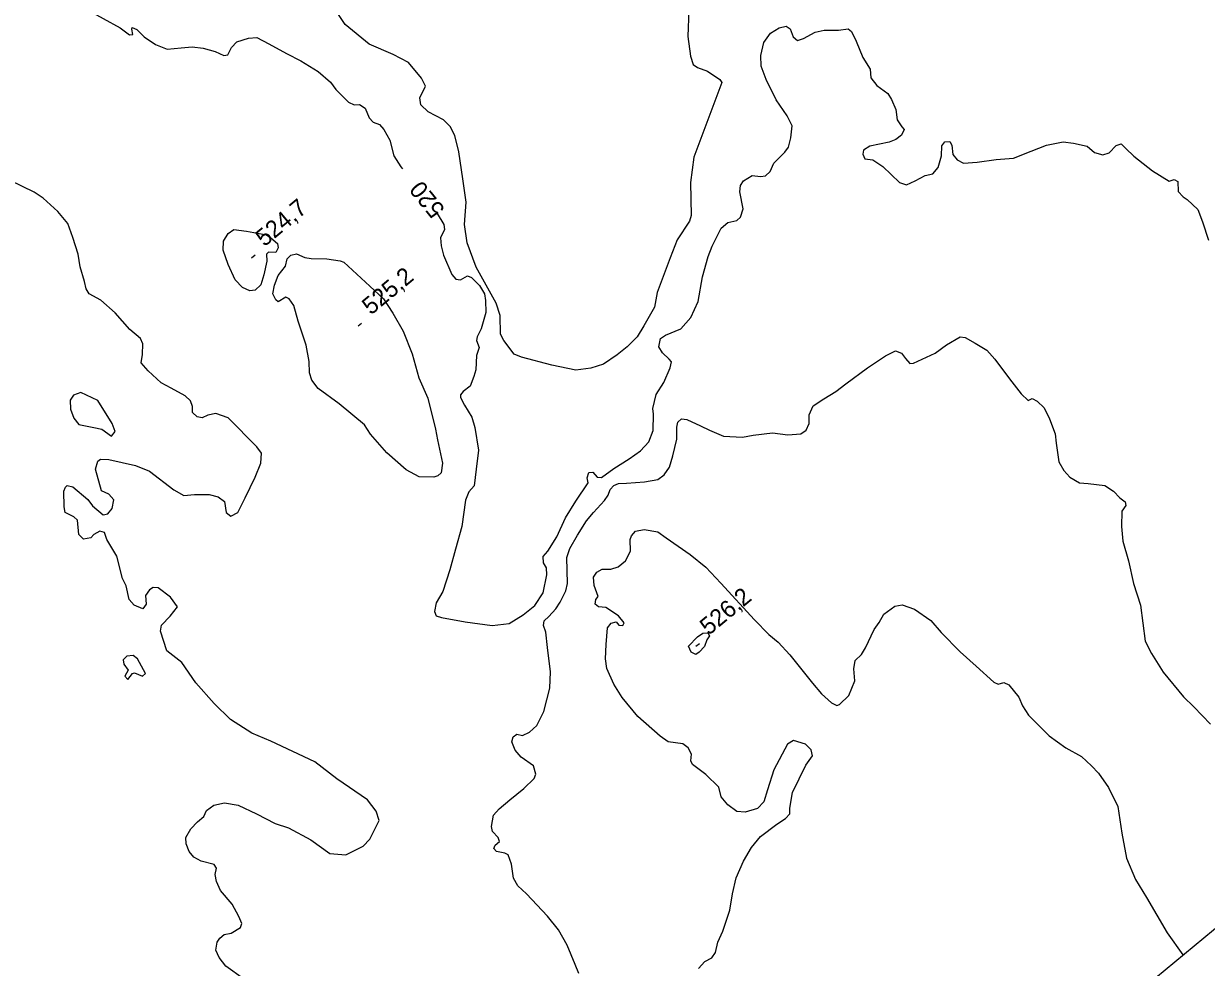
# Model space of a CAD drawing. Extents: x 347059 to 352153, y 6073752 to 6078601.
# Drawn here: x 349911.2 to 350221.6, y 6075028.5 to 6075276.2 of the extents above; entities that cross this region are included whole.
import ezdxf

# ---------------------------------------------------------------- set-up
doc = ezdxf.new("R2010")
doc.units = 0
for name, color, linetype in [('Level 1', 7, 'Continuous'), ('Level 2', 7, 'Continuous'), ('Level 3', 7, 'Continuous'), ('Level 60', 7, 'Continuous')]:
    doc.layers.add(name, color=color, linetype=linetype)

msp = doc.modelspace()

# ---------------------------------------------------------------- linework, layer by layer
at = {"layer": 'Level 1'}
for points in [[(349927.61, 6075279.99), (349936.54, 6075275.09), (349938.94, 6075273.26), (349939.8, 6075273.34), (349939.61, 6075274.8), (349939.64, 6075275.23), (349940.9, 6075274.71), (349942.85, 6075272.76), (349945.8, 6075270.75), (349948.88, 6075269.52), (349952.48, 6075269.84), (349955.44, 6075270.13), (349958.29, 6075269.78), (349961.46, 6075268.91), (349963.75, 6075267.81), (349964.77, 6075268.02), (349965.76, 6075269.97), (349967.15, 6075271.46), (349970.22, 6075272.39), (349972.38, 6075272.53), (349975.5, 6075270.93), (349980.13, 6075268.36), (349983.95, 6075266.43), (349988.5, 6075263.65), (349991.75, 6075260.83), (349993.13, 6075258.92), (349996.42, 6075255.59), (349997.95, 6075254.9), (349999.32, 6075255.02), (350000.83, 6075254.05), (350001.88, 6075251.45), (350002.95, 6075250.36), (350004.56, 6075249.74), (350005.69, 6075248.44), (350007.3, 6075245.65), (350008.38, 6075241.47), (350010.2, 6075238.6), (350010.6, 6075238.12)], [(350081.24, 6075187.44), (350080.65, 6075188.13), (350078.82, 6075189.77), (350077.86, 6075191.35), (350078.36, 6075193.55), (350079.63, 6075194.4), (350083.67, 6075196.06), (350086.34, 6075199.1), (350088.19, 6075203.24), (350089.36, 6075209.75), (350090.88, 6075215.08), (350091.89, 6075217.83), (350094.23, 6075222.51), (350096.02, 6075224.04), (350098.38, 6075224.58), (350099.32, 6075225.38), (350100, 6075227.57), (350099.13, 6075232.07), (350099.33, 6075233.73), (350100.15, 6075234.97), (350102.37, 6075236.32), (350104.6, 6075236.07), (350105.92, 6075236.25), (350107.1, 6075237.39), (350108.07, 6075239.57), (350110.98, 6075242.46), (350111.96, 6075243.83), (350112.59, 6075246.25), (350112.91, 6075249.35), (350111.6, 6075251.99), (350108.67, 6075256.22), (350106.04, 6075261.52), (350104.8, 6075265.03), (350104.66, 6075267.87), (350105.43, 6075271.22), (350107.23, 6075273.69), (350109.52, 6075275.11), (350111.29, 6075275.55), (350112.4, 6075274.88), (350113.17, 6075272.71), (350114.26, 6075271.75), (350115.9, 6075272.34), (350118.93, 6075273.99), (350121.3, 6075274.53), (350125.07, 6075274.51), (350127.57, 6075274.89), (350128.45, 6075274.17), (350129.7, 6075271.6), (350131.46, 6075267.32), (350133.39, 6075264.26), (350133.58, 6075262), (350135.16, 6075259.98), (350138.03, 6075257.87), (350139, 6075256.26), (350140.1, 6075253.71), (350140.46, 6075250.92), (350141.69, 6075249.15), (350142.29, 6075248.45), (350141.59, 6075246.91), (350140.12, 6075245.79), (350138.32, 6075245.07), (350133.31, 6075244.01), (350131.63, 6075242.99), (350131.47, 6075241.91), (350131.96, 6075240.71)], [(350131.96, 6075240.71), (350134.04, 6075240.47), (350136.73, 6075238.73), (350141.03, 6075234.47), (350142.87, 6075233.89), (350145.2, 6075234.93), (350147.78, 6075236.33), (350149.78, 6075236.82), (350151.21, 6075238.45), (350152.1, 6075241.5), (350152.17, 6075244.11), (350152.98, 6075245.2), (350154.29, 6075245.24), (350154.79, 6075244.33), (350155.03, 6075241.84), (350156.22, 6075240.44), (350157.9, 6075239.58), (350161.47, 6075239.81), (350166.45, 6075240.57), (350170.98, 6075240.93), (350175.61, 6075242.74), (350179.65, 6075244.3), (350183.99, 6075245.19), (350186.72, 6075244.83), (350190.35, 6075244.03), (350192.25, 6075242.43), (350194.44, 6075241.74), (350196.08, 6075242.34), (350197.97, 6075244.22), (350199.23, 6075244.63), (350200.51, 6075243.43), (350202.6, 6075241.45), (350207.5, 6075237.58), (350211.85, 6075234.84), (350213.19, 6075235.31), (350214.16, 6075234.8), (350214.24, 6075232.18), (350215.5, 6075230.71), (350216.6, 6075230.04), (350219.36, 6075227.42), (350220.63, 6075224.2), (350222.2, 6075219.37)], [(349972.41, 6075165.14), (349964.88, 6075172.73), (349961.59, 6075173.9), (349959.48, 6075173.4), (349958.07, 6075172.71), (349956.73, 6075173.02), (349955.51, 6075174.11), (349955.47, 6075175.7), (349954.99, 6075177.18), (349953.58, 6075178.51), (349949.91, 6075180.57), (349947.27, 6075181.91), (349943.83, 6075185.11), (349942.03, 6075187.18), (349942.39, 6075189.39), (349942.42, 6075192.13), (349941.87, 6075193.54), (349939.01, 6075195.91), (349935.21, 6075200.29), (349931.41, 6075203.59), (349928.37, 6075205.25), (349927.59, 6075206.6), (349927.14, 6075208.51), (349926.04, 6075212.41), (349925.46, 6075215.7), (349924.1, 6075220.05), (349922.76, 6075223.76), (349920.17, 6075226.9), (349916.31, 6075230.42), (349913.9, 6075231.96), (349907.64, 6075235.01)], [(350019.69, 6075226.4), (350021.45, 6075223.45), (350021.65, 6075222.14), (350020.57, 6075219.98), (350020.79, 6075217.88), (350021.42, 6075215.45), (350023.59, 6075210.33), (350024.65, 6075209.1), (350025.86, 6075208.94)], [(350025.86, 6075208.94), (350027.65, 6075209.97), (350028.77, 6075209.6), (350030.85, 6075207.51), (350032.13, 6075205.25), (350032.38, 6075203.58), (350032.46, 6075200.4), (350031.24, 6075196.09), (350030.25, 6075194), (350030.04, 6075193.01), (350030.7, 6075191.16), (350030.07, 6075189.11), (350029.89, 6075185.31), (350029.35, 6075183.62), (350028.39, 6075181.02), (350026.51, 6075179.64), (350025.88, 6075178.82), (350025.83, 6075178.1), (350026.92, 6075176.08), (350028.86, 6075172.91), (350029.61, 6075170.19), (350030.58, 6075164.29), (350029.96, 6075159.29), (350029.39, 6075154.86), (350028.07, 6075153.3), (350027.14, 6075151.13), (350026.18, 6075144.21), (350024.5, 6075138.27), (350023.07, 6075132.82), (350021.19, 6075127.12), (350019.49, 6075124.14), (350018.99, 6075121.94), (350019.48, 6075120.75), (350020.89, 6075120.37), (350027.11, 6075119.21), (350034.13, 6075118.22), (350038.6, 6075118.77), (350042.26, 6075121.04), (350045.35, 6075123.49), (350047.57, 6075126.79), (350048.53, 6075131.55), (350048.43, 6075133.35), (350047.66, 6075134.71), (350047.56, 6075136.37), (350048.79, 6075137.72), (350051.12, 6075141.52), (350053.37, 6075146.48), (350056.1, 6075150.9), (350059.34, 6075155.64), (350059.08, 6075157.03), (350059.52, 6075158.36), (350060.6, 6075158.5), (350061.73, 6075157.2), (350062.87, 6075157.12), (350066.1, 6075159.41), (350070.13, 6075162.01), (350073.13, 6075164.1), (350075.28, 6075166.4), (350076.41, 6075169.42), (350076.47, 6075173.66), (350076.36, 6075175.18), (350077.18, 6075178.87), (350079.24, 6075182.04), (350080.86, 6075185.88), (350081.24, 6075187.44)], [(349925.69, 6075170.96), (349929.61, 6075170.2), (349931.69, 6075169.76), (349934.28, 6075167.89), (349935.17, 6075169.16), (349934.4, 6075171.29), (349930.68, 6075177.33), (349926.23, 6075179.37), (349924.22, 6075178.73), (349923.36, 6075177.41), (349923.46, 6075175.02), (349924.38, 6075172.64), (349925.69, 6075170.96)], [(349965.48, 6075093.6), (349961.16, 6075097.74), (349956.39, 6075103.16), (349952.66, 6075108.49), (349948.72, 6075111.54), (349947.1, 6075116.76), (349947.4, 6075118.29), (349949.66, 6075120.71), (349951.56, 6075123.12), (349949.73, 6075125.7), (349946.46, 6075128.12), (349945.2, 6075128.19), (349944.17, 6075127.63), (349943.18, 6075126.12), (349943.37, 6075123.81), (349942.44, 6075122.58), (349940.21, 6075123.56), (349938.84, 6075125.03), (349938.12, 6075128.62), (349937.12, 6075130.55), (349935.64, 6075136.42), (349933.04, 6075140.84), (349932.36, 6075142.66), (349931.21, 6075142.97), (349929.62, 6075142.08), (349928.84, 6075141.21), (349926.9, 6075140.85), (349925.68, 6075142.15), (349925.29, 6075145.87), (349924.32, 6075146.78), (349922.1, 6075147.92), (349921.83, 6075149.34), (349921.72, 6075153.45), (349922.15, 6075154.56), (349922.64, 6075154.97), (349924.07, 6075154.6), (349928.04, 6075151.33), (349929.27, 6075149.66), (349932.02, 6075147.32), (349933.26, 6075147.54), (349934.45, 6075148.91), (349934.87, 6075151.21), (349933.55, 6075152.72), (349931.59, 6075153.56), (349930.01, 6075159.28), (349930.69, 6075161.35), (349931.39, 6075161.86), (349933.51, 6075161.84), (349940.57, 6075160.26), (349944.25, 6075158.7), (349950.59, 6075153.83), (349950.59, 6075153.83), (349953.22, 6075152.35), (349956.03, 6075152.66), (349959.83, 6075152.61), (349962.23, 6075152.01), (349963.94, 6075150.81), (349964.32, 6075147.9), (349965.55, 6075146.94), (349967.41, 6075147.9), (349969.31, 6075151.73), (349971.96, 6075157.17), (349973.42, 6075160.88), (349973.59, 6075163.47), (349972.41, 6075165.14)], [(349938.5, 6075104.02), (349939.75, 6075105.59), (349940.25, 6075105.79), (349942.37, 6075104.94), (349943.13, 6075105.66), (349941.05, 6075109.52), (349939.95, 6075110.4), (349938.22, 6075110.14), (349937.28, 6075109.2), (349937.49, 6075108.04), (349938.57, 6075106.47), (349937.77, 6075104.9), (349938.5, 6075104.02)], [(349961.06, 6075071.05), (349963.93, 6075071.7), (349967.49, 6075071.1), (349972.3, 6075068.79), (349977.22, 6075066.27), (349980.73, 6075065.11), (349986.6, 6075061.97), (349991.53, 6075058.35), (349991.53, 6075058.35), (349991.53, 6075058.35), (349995.72, 6075058.06), (350000.33, 6075060.35), (350002.08, 6075062.19), (350004.46, 6075067.09), (350003.75, 6075069.48), (350001.41, 6075072.51), (349993.39, 6075077.97), (349987.6, 6075082.48), (349976.07, 6075087.89), (349971.05, 6075089.97), (349965.48, 6075093.6)], [(349968.88, 6075025.46), (349964.23, 6075028.81), (349962.51, 6075031.09), (349961.64, 6075033.02), (349961.99, 6075035.09), (349962.64, 6075036.2), (349963.84, 6075037.13), (349965.66, 6075037.51), (349968.12, 6075038.99), (349968.41, 6075040.05), (349967.66, 6075041.84), (349965.94, 6075045.05), (349962.81, 6075048.66), (349961.82, 6075051.03), (349961.44, 6075052.86), (349961.76, 6075054.5), (349961.18, 6075055.47), (349957.73, 6075056.36), (349955.86, 6075057.43), (349954.6, 6075058.88), (349953.87, 6075060.95), (349953.77, 6075062.62), (349955.06, 6075064.83), (349956.83, 6075066.66), (349958.43, 6075068.06), (349959.18, 6075069.67), (349961.06, 6075071.05)]]:
    msp.add_lwpolyline(points, dxfattribs=at)
at = {"layer": 'Level 2'}
for points in [[(350041.81, 6075188.69), (350039.92, 6075189.47), (350037.21, 6075193.04), (350036.35, 6075194.73), (350036.25, 6075199.59), (350035.17, 6075202.82), (350029.93, 6075212.3), (350027.56, 6075218.65), (350026.92, 6075223.53), (350027.32, 6075229.35), (350026.43, 6075235.44), (350025.4, 6075242.55), (350024.38, 6075246.88), (350023.09, 6075249.19), (350021.42, 6075250.95), (350017.34, 6075253.09), (350015.43, 6075254.87), (350015.2, 6075256.71), (350016.68, 6075259.83), (350015.61, 6075261.87), (350012.16, 6075265.98), (350008.2, 6075268.15), (350001.91, 6075270.79), (349995.54, 6075275.99), (349993.26, 6075279.42)], [(350085.81, 6075279.85), (350085.54, 6075272.86), (350086.18, 6075267.68), (350086.91, 6075265.51), (350088.02, 6075264.71), (350090.66, 6075263.77), (350093.87, 6075261.58), (350094.4, 6075260.75), (350091.81, 6075253.76), (350087.08, 6075241.16), (350086.23, 6075234.52), (350086.41, 6075225.81), (350085.94, 6075224.37), (350082.69, 6075219.47), (350080.85, 6075214.78), (350077.48, 6075205.66), (350076.77, 6075201.8), (350076.77, 6075201.8), (350073.94, 6075196.88), (350072.17, 6075193.97), (350069.57, 6075191.41), (350067, 6075189.29), (350063.39, 6075186.8), (350060.03, 6075185.74), (350056.13, 6075185.29), (350049.84, 6075186.53), (350041.81, 6075188.69)], [(349972.52, 6075221.2), (349974.92, 6075220.74), (349976.09, 6075220.01), (349977.78, 6075218.53), (349977.99, 6075217.36), (349977.33, 6075216.11), (349975.48, 6075216.25), (349974.88, 6075215.71), (349975.04, 6075213.83), (349974.23, 6075210.29), (349973.42, 6075207.69), (349971.97, 6075206.29), (349970.53, 6075206.1), (349968.58, 6075206.96), (349966.71, 6075208.96), (349964.84, 6075212.97), (349963.58, 6075216.73), (349963.67, 6075219.1), (349964.87, 6075221.1), (349966.37, 6075222.14), (349969.63, 6075221.77), (349972.52, 6075221.2)], [(350000.64, 6075170.91), (349994, 6075176.41), (349988.49, 6075180.46), (349986.85, 6075182.66), (349986.18, 6075184.51), (349986.09, 6075187.53), (349985.31, 6075191.83), (349983.22, 6075198.09), (349982.06, 6075202.19), (349980.89, 6075204), (349979.99, 6075204.42), (349977.98, 6075203.2), (349977.38, 6075203.75), (349976.55, 6075205.31), (349976.99, 6075207.58), (349978.01, 6075210.1), (349979.88, 6075212.55), (349980.37, 6075214.46), (349981.29, 6075215.4), (349982.81, 6075215.8), (349984.96, 6075214.85), (349986.66, 6075214.59), (349990.79, 6075214.44), (349994.26, 6075213.98), (349995.24, 6075213.62), (350002.04, 6075207.32), (350005.6, 6075203.98), (350008.07, 6075200.21), (350010.82, 6075195.49), (350013.15, 6075189.57), (350014.94, 6075183.2), (350017.3, 6075177.86), (350019.26, 6075169.74), (350019.8, 6075166.98), (350020.62, 6075163.25), (350021.11, 6075160.85), (350020.79, 6075158.28), (350019.88, 6075157.49), (350018.86, 6075157.13), (350015.02, 6075157.25), (350011.57, 6075159.08), (350006.51, 6075163.53), (350002.26, 6075168.43), (350000.64, 6075170.91)], [(350142.68, 6075188.3), (350143.81, 6075186.98), (350144.76, 6075187.12), (350150.47, 6075189.71), (350153.39, 6075191.94), (350157.03, 6075193.97), (350158.32, 6075193.87), (350160.95, 6075192.36), (350163.99, 6075190.52), (350166.12, 6075188.18), (350169.9, 6075182.95), (350172.99, 6075179.02), (350174.88, 6075177.27), (350175.86, 6075177.85), (350177.18, 6075177.09), (350179.06, 6075175.35), (350180.43, 6075172.49), (350181.92, 6075168.53), (350182.23, 6075166.11), (350182.93, 6075161.21), (350184.19, 6075158.93), (350185.79, 6075157.21), (350188.34, 6075155.64)], [(350042.49, 6075075.42), (350045.16, 6075078.04), (350045.6, 6075079.23), (350045.03, 6075081.42), (350041.75, 6075083.67), (350040.16, 6075085.5), (350039.3, 6075087.72), (350039.67, 6075088.99), (350040.65, 6075089.71), (350042.13, 6075089.39), (350043.97, 6075090.2), (350045.87, 6075092.01), (350047.68, 6075095.62), (350049.3, 6075101.76), (350049.44, 6075106.07), (350048.72, 6075112.45), (350048.27, 6075116.51), (350047.6, 6075118.21), (350047.82, 6075119.49), (350049.04, 6075120.55), (350050.88, 6075122.58), (350052, 6075124.37), (350053.48, 6075127.29), (350053.9, 6075129.27), (350053.77, 6075136.04), (350054.5, 6075138.44), (350056.52, 6075141.96), (350058.9, 6075145.68), (350060.76, 6075147.85), (350063.61, 6075151.03), (350064.56, 6075152.4), (350065.09, 6075153.95), (350066.08, 6075154.95), (350067.33, 6075155.51), (350069.41, 6075155.58), (350074.15, 6075155.97), (350077.61, 6075156.59), (350079.26, 6075157.77), (350080.68, 6075159.82), (350081.59, 6075162.78), (350082.59, 6075167.17), (350082.66, 6075170.33), (350082.89, 6075171.6), (350083.87, 6075172.47), (350085.22, 6075172.3), (350088.81, 6075170.61), (350091.24, 6075169.5), (350094.85, 6075167.96), (350099.89, 6075167.67), (350102.64, 6075168.2), (350107.74, 6075168.77), (350111.77, 6075168.27), (350115.19, 6075168.58), (350116.56, 6075169.49), (350117.35, 6075171.24), (350117.39, 6075173.55), (350118.37, 6075175.87), (350121.2, 6075177.75), (350124.4, 6075179.67), (350127.02, 6075181.64), (350132.71, 6075185.83), (350137.38, 6075189.01), (350140.02, 6075190.32), (350141.63, 6075189.69), (350142.68, 6075188.3)], [(350188.34, 6075155.64), (350190.58, 6075155.53), (350194.94, 6075154.97), (350197.28, 6075153.48), (350198.88, 6075151.76), (350200.32, 6075150.71), (350200.46, 6075149.76), (350199.47, 6075148.24), (350199.37, 6075144.26), (350199.71, 6075140.4), (350201.18, 6075135.21), (350202.51, 6075129.24), (350204.3, 6075123.53), (350205.58, 6075114.16), (350207.19, 6075110.84), (350210.28, 6075105.97), (350215.62, 6075099.54), (350218.3, 6075096.87), (350222.7, 6075092.32)], [(350065.41, 6075118.82), (350066.71, 6075119.16), (350067.44, 6075118.32), (350068.43, 6075118.25), (350068.76, 6075118.95), (350067.32, 6075120.77), (350063.97, 6075122.94), (350062.06, 6075123.15), (350061.18, 6075123.85), (350061.33, 6075125.06), (350062.02, 6075125.81), (350061.66, 6075126.84), (350060.93, 6075128.75), (350060.79, 6075130.92), (350061.66, 6075132.22), (350062.99, 6075132.99), (350065.34, 6075133.04), (350067.24, 6075133.62), (350069.19, 6075135.21), (350070.43, 6075137.78), (350070.35, 6075140.8), (350070.7, 6075141.78), (350071.77, 6075143), (350074.08, 6075143.41), (350077.68, 6075142.8), (350079.85, 6075141.21), (350086.12, 6075136.9), (350090.25, 6075133.52), (350094.17, 6075129.3), (350103.01, 6075119.71), (350106.74, 6075115.86), (350109.25, 6075113.89), (350112.3, 6075110.52), (350118.22, 6075103.08), (350120.6, 6075100.33)], [(350120.6, 6075100.33), (350123.21, 6075097.92), (350124.59, 6075097.25), (350125.32, 6075097.49), (350127.76, 6075099.9), (350129.36, 6075103.74), (350129.07, 6075106.84), (350129.43, 6075109.04), (350131.1, 6075110.65), (350132.14, 6075112.37), (350134.38, 6075117.16), (350135.71, 6075119), (350136.99, 6075121.21), (350139.83, 6075123.3), (350141.78, 6075123.67), (350145.05, 6075122.51), (350149.33, 6075119.56), (350151.97, 6075116.36), (350156.97, 6075111.35), (350161.2, 6075107.54), (350165.8, 6075103.4), (350166.98, 6075102.8), (350168.46, 6075103.26), (350169.79, 6075102.65), (350172.42, 6075099.41), (350173.39, 6075097.16), (350174.93, 6075094.73), (350180.35, 6075089.31), (350184.72, 6075086.08), (350188.8, 6075083.81), (350191.49, 6075081.43), (350193.29, 6075079.48), (350195.95, 6075075.73), (350198.37, 6075070.7), (350198.89, 6075067.26), (350199.4, 6075063.68)], [(350088.28, 6075028.17), (350089.98, 6075030.07), (350091.82, 6075031.02), (350092.76, 6075032.39), (350093.37, 6075035.07), (350094.7, 6075037.99), (350096.56, 6075043.53), (350097.27, 6075047.79), (350098.18, 6075051.96), (350100.11, 6075056.34), (350102.2, 6075059.93), (350104.6, 6075062.85), (350108.87, 6075066.07), (350111.17, 6075067.56), (350112.25, 6075068.77), (350112.28, 6075070.28), (350112.98, 6075074.39), (350116.51, 6075081.53), (350118.24, 6075084), (350117.92, 6075085.6), (350116.38, 6075087.07), (350113.24, 6075088.07), (350111.68, 6075087.11), (350108.1, 6075080.32), (350106.4, 6075075.06), (350105.49, 6075071.97), (350103.8, 6075070.22), (350100.53, 6075069.23), (350098.34, 6075069.45), (350096.03, 6075071.19), (350094.25, 6075073.25), (350093.63, 6075075.8), (350090.22, 6075079.13), (350086.76, 6075081.73), (350086.32, 6075082.7), (350086.51, 6075084.48), (350085.62, 6075086.12), (350084.2, 6075087.15), (350080.38, 6075087.7), (350078.28, 6075089.21), (350072.35, 6075094.36), (350068.32, 6075099.31), (350066.06, 6075102.84), (350064.26, 6075106.91), (350063.93, 6075109.45), (350064.11, 6075113.24), (350064.47, 6075117.59), (350065.41, 6075118.82)], [(350090.5, 6075114.47), (350089.89, 6075112.73), (350088.51, 6075111.24), (350087.62, 6075110.59), (350086.38, 6075111.25), (350085.7, 6075112.8), (350088.07, 6075115.29), (350089.48, 6075116.26), (350090.77, 6075116.32), (350091.21, 6075115.5), (350090.5, 6075114.47)], [(350056.93, 6075026.9), (350055.94, 6075029.27), (350053.85, 6075034.3), (350051.54, 6075038.34), (350048.71, 6075041.91), (350043.17, 6075047.83), (350040.88, 6075049.86), (350039.73, 6075051.95), (350039.26, 6075055.58), (350038.35, 6075058.01), (350037.52, 6075058.5), (350035.33, 6075058.87), (350034.6, 6075059.71), (350034.94, 6075060.55), (350036.08, 6075061.55), (350035.72, 6075062.58), (350034.25, 6075064.12), (350033.98, 6075065.51), (350034.53, 6075068.42), (350036, 6075070.11), (350038.8, 6075072.44), (350042.49, 6075075.42)], [(350199.4, 6075063.68), (350200.66, 6075057.2), (350202.99, 6075051.6), (350205.94, 6075046.81), (350211.29, 6075037.55), (350215.48, 6075031.75)]]:
    msp.add_lwpolyline(points, dxfattribs=at)
at = {"layer": 'Level 3'}
for p, q in [((349971.01, 6075214.78), (349971.93, 6075215.55)), ((349998.97, 6075196.86), (349999.89, 6075197.63)), ((350087.64, 6075112.78), (350088.56, 6075113.55))]:
    msp.add_line(p, q, dxfattribs=at)
at = {"layer": 'Level 60'}
msp.add_lwpolyline([(347109.95, 6075761.81), (348728.53, 6073803.05), (351407.22, 6076016.53), (349788.63, 6077975.29)], close=True, dxfattribs=at)

# ---------------------------------------------------------------- texts
at = {"layer": 'Level 1'}
msp.add_text('520', height=4.5, rotation=128.8388, dxfattribs=at).set_placement((350021.94, 6075227.52))
at = {"layer": 'Level 3'}
for s, p in [('524,7', (349974.37, 6075217.5)), ('525,2', (350002.33, 6075199.58)), ('526,2', (350091, 6075115.5))]:
    msp.add_text(s, height=4.5, rotation=39.62, dxfattribs=at).set_placement(p)

doc.saveas('drawing.dxf')
